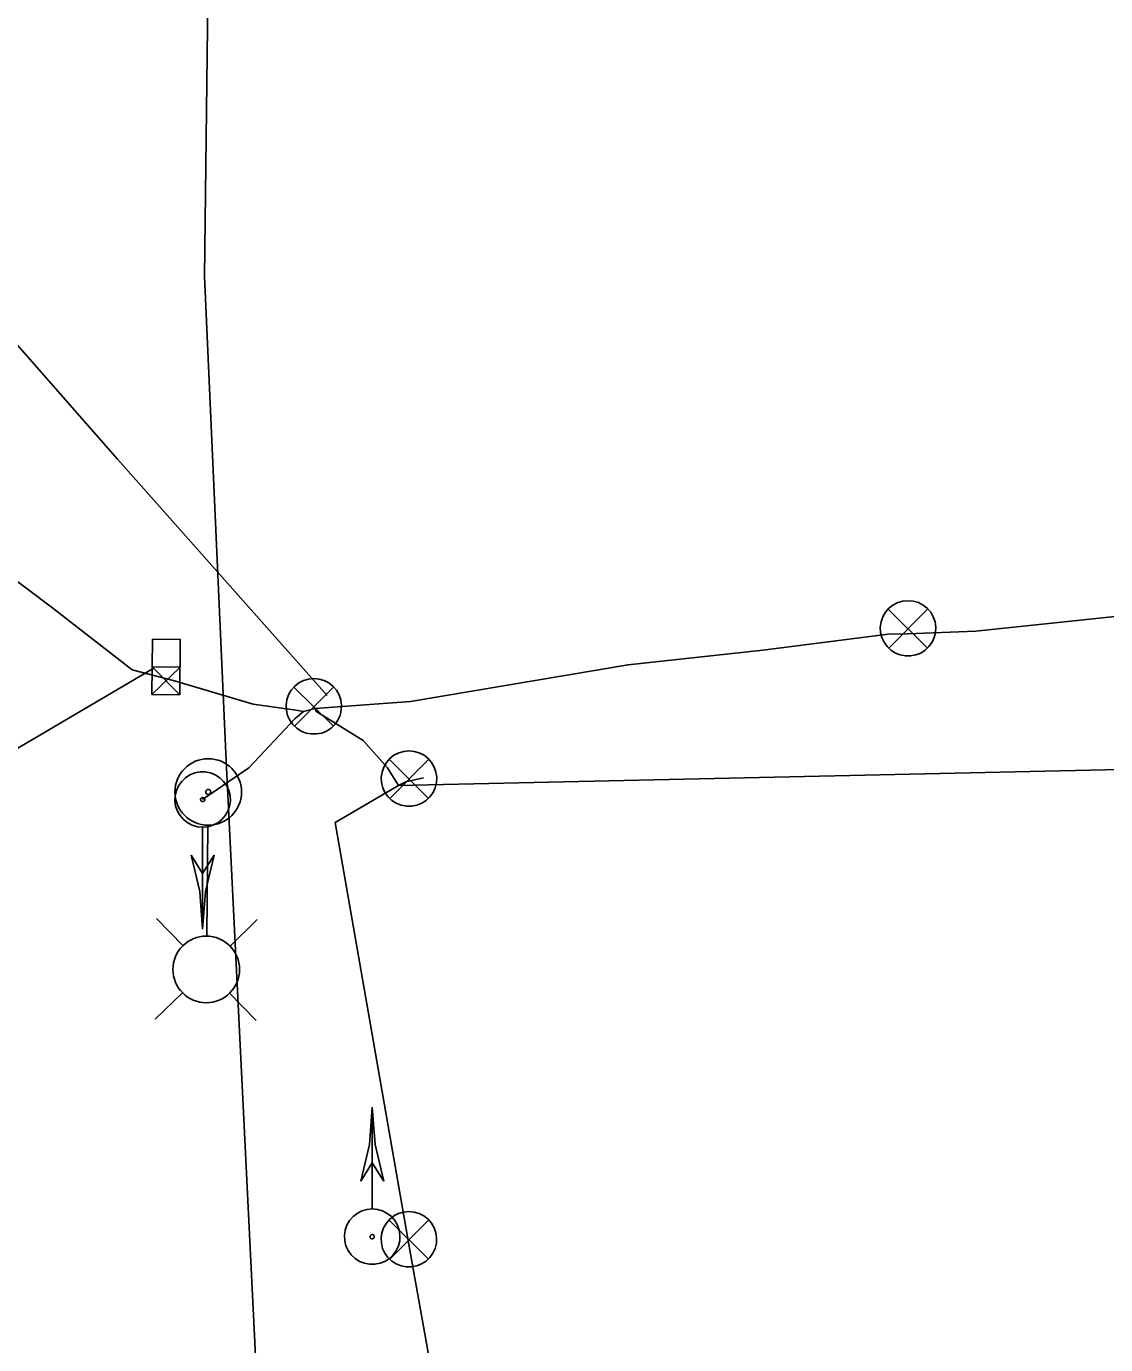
# Model space of a CAD drawing. Extents: x 596028 to 606371, y 330010 to 403088.
# Drawn here: x 604074.6 to 604202.9, y 339346.9 to 339503.6 of the extents above; entities that cross this region are included whole.
import ezdxf

# ---------------------------------------------------------------- set-up
doc = ezdxf.new("R2010")
doc.units = 0
for name, color, linetype in [('Default', 7, 'Continuous'), ('E_FTMS_Conduit', 7, 'Continuous'), ('E_LTG', 7, 'Continuous'), ('E_LTG_CID', 7, 'Continuous'), ('E_SIG', 7, 'Continuous'), ('E_SIG_Conduit', 7, 'Continuous'), ('E_UTL_E_UG', 7, 'Continuous'), ('E_UTL_FO_UG', 7, 'Continuous')]:
    doc.layers.add(name, color=color, linetype=linetype)

# ---------------------------------------------------------------- blocks, each defined once
blk = doc.blocks.new('PBX')
at = {"layer": 'Default'}
for p, q in [((15, 16), (-16, -15)), ((-16, 15), (15, -16))]:
    blk.add_line(p, q, dxfattribs=at)
blk.add_circle((0, 0), 22, dxfattribs=at)
blk = doc.blocks.new('POINT_DISPLAY')
at = {"layer": 'Default'}
blk.add_line((0, 0), (0, 0), dxfattribs=at)
blk = doc.blocks.new('CBX')
at = {"layer": 'E_SIG'}
for p, q in [((0, 16.5), (-32.9, -16.5)), ((-32.9, 16.5), (0, -16.5)), ((0, -16.5), (0, 16.5))]:
    blk.add_line(p, q, dxfattribs=at)
blk.add_lwpolyline([(-32.9, -16.5), (-32.9, 16.5), (32.9, 16.5), (32.9, -16.5)], close=True, dxfattribs=at)
blk.add_blockref('POINT_DISPLAY', (0, 0), dxfattribs=at)

msp = doc.modelspace()

# ---------------------------------------------------------------- linework, layer by layer
at = {"layer": 'E_FTMS_Conduit'}
for points in [[(604098.31, 339416.29), (604095.73, 339473.87), (604096.13, 339506.83), (604104.04, 339543.37), (604119.35, 339577.03), (604126.22, 339598.14), (604126.48, 339600.55), (604126.44, 339602.81), (604123.62, 339662.96), (604124.68, 339742.37), (604127.27, 339826.68), (604132.63, 339915.65), (604133.13, 339999.41), (604116.1, 340081), (604112.81, 340092.61), (604102.77, 340130.04), (604106.09, 340206.24), (604111.31, 340283.06)], [(604103.91, 339302.89), (604098.31, 339416.29)]]:
    msp.add_lwpolyline(points, dxfattribs=at)
at = {"layer": 'E_LTG'}
for points in [[(604096, 339395.52), (604096.14, 339408.57)], [(604093.22, 339394.29), (604090.02, 339397.56)], [(604098.76, 339394.23), (604102.02, 339397.43)], [(604093.15, 339388.75), (604089.88, 339385.56)], [(604098.69, 339388.69), (604101.88, 339385.42)]]:
    msp.add_lwpolyline(points, dxfattribs=at)
for centre, radius in [((604096.19, 339412.59), 3.96), ((604096.19, 339412.59), 0.303), ((604095.95, 339391.49), 3.96)]:
    msp.add_circle(centre, radius, dxfattribs=at)
at = {"layer": 'E_LTG_CID'}
msp.add_line((604239.21, 339416.05), (604118.8, 339413.36), dxfattribs=at)
msp.add_lwpolyline([(604087.12, 339427.1), (604077.7, 339434.45), (604067.71, 339441.94), (604058.35, 339448.5), (604057.19, 339448.72), (604054.8, 339449.49)], dxfattribs=at)
at = {"layer": 'E_SIG'}
for points in [[(604179.42, 339435.34), (604178.79, 339435.28), (604178.19, 339435.11), (604177.63, 339434.82), (604177.14, 339434.43), (604176.73, 339433.96), (604176.42, 339433.41), (604176.21, 339432.82), (604176.12, 339432.2), (604176.15, 339431.57), (604176.3, 339430.96), (604176.56, 339430.39), (604176.92, 339429.88), (604177.38, 339429.45), (604177.91, 339429.11), (604178.49, 339428.88), (604179.11, 339428.76), (604179.73, 339428.76), (604180.35, 339428.88), (604180.93, 339429.11), (604181.46, 339429.45), (604181.91, 339429.88), (604182.28, 339430.39), (604182.54, 339430.96), (604182.69, 339431.57), (604182.72, 339432.2), (604182.63, 339432.82), (604182.42, 339433.41), (604182.11, 339433.96), (604181.7, 339434.43), (604181.2, 339434.82), (604180.65, 339435.11), (604180.04, 339435.28), (604179.42, 339435.34)], [(604177.08, 339434.3), (604181.74, 339429.69)], [(604177.13, 339429.69), (604181.78, 339434.35)], [(604108.75, 339426.07), (604108.12, 339426.01), (604107.52, 339425.83), (604106.96, 339425.55), (604106.47, 339425.16), (604106.06, 339424.68), (604105.74, 339424.14), (604105.54, 339423.55), (604105.45, 339422.93), (604105.48, 339422.3), (604105.63, 339421.69), (604105.89, 339421.12), (604106.25, 339420.61), (604106.71, 339420.18), (604107.23, 339419.84), (604107.82, 339419.6), (604108.43, 339419.49), (604109.06, 339419.49), (604109.68, 339419.6), (604110.26, 339419.84), (604110.79, 339420.18), (604111.24, 339420.61), (604111.6, 339421.12), (604111.86, 339421.69), (604112.01, 339422.3), (604112.04, 339422.93), (604111.95, 339423.55), (604111.75, 339424.14), (604111.43, 339424.68), (604111.02, 339425.16), (604110.53, 339425.55), (604109.97, 339425.83), (604109.37, 339426.01), (604108.75, 339426.07)], [(604106.41, 339425.03), (604111.07, 339420.42)], [(604106.46, 339420.42), (604111.11, 339425.08)], [(604120.07, 339417.48), (604119.44, 339417.42), (604118.84, 339417.25), (604118.28, 339416.96), (604117.79, 339416.57), (604117.38, 339416.1), (604117.07, 339415.55), (604116.86, 339414.96), (604116.77, 339414.34), (604116.8, 339413.71), (604116.95, 339413.1), (604117.21, 339412.53), (604117.57, 339412.02), (604118.03, 339411.59), (604118.55, 339411.25), (604119.14, 339411.02), (604119.75, 339410.9), (604120.38, 339410.9), (604121, 339411.02), (604121.58, 339411.25), (604122.11, 339411.59), (604122.56, 339412.02), (604122.92, 339412.53), (604123.19, 339413.1), (604123.33, 339413.71), (604123.36, 339414.34), (604123.27, 339414.96), (604123.07, 339415.55), (604122.76, 339416.1), (604122.34, 339416.57), (604121.85, 339416.96), (604121.29, 339417.25), (604120.69, 339417.42), (604120.07, 339417.48)], [(604117.73, 339416.44), (604122.39, 339411.83)], [(604117.78, 339411.83), (604122.43, 339416.49)], [(604095.52, 339408.39), (604096.15, 339408.45), (604096.75, 339408.63), (604097.31, 339408.91), (604097.8, 339409.3), (604098.21, 339409.78), (604098.52, 339410.32), (604098.73, 339410.91), (604098.82, 339411.53), (604098.79, 339412.16), (604098.64, 339412.77), (604098.38, 339413.34), (604098.02, 339413.85), (604097.56, 339414.28), (604097.03, 339414.62), (604096.45, 339414.86), (604095.83, 339414.98), (604095.21, 339414.98), (604094.59, 339414.86), (604094.01, 339414.62), (604093.48, 339414.28), (604093.03, 339413.85), (604092.66, 339413.34), (604092.4, 339412.77), (604092.25, 339412.16), (604092.23, 339411.53), (604092.31, 339410.91), (604092.52, 339410.32), (604092.83, 339409.78), (604093.24, 339409.3), (604093.74, 339408.91), (604094.29, 339408.63), (604094.9, 339408.45), (604095.52, 339408.39)], [(604095.52, 339411.44), (604095.57, 339411.44), (604095.62, 339411.46), (604095.66, 339411.48), (604095.7, 339411.51), (604095.73, 339411.54), (604095.75, 339411.59), (604095.77, 339411.63), (604095.77, 339411.68), (604095.77, 339411.73), (604095.76, 339411.77), (604095.74, 339411.82), (604095.71, 339411.86), (604095.68, 339411.89), (604095.64, 339411.91), (604095.59, 339411.93), (604095.55, 339411.94), (604095.5, 339411.94), (604095.45, 339411.93), (604095.41, 339411.91), (604095.37, 339411.89), (604095.33, 339411.86), (604095.3, 339411.82), (604095.28, 339411.77), (604095.27, 339411.73), (604095.27, 339411.68), (604095.28, 339411.63), (604095.29, 339411.59), (604095.32, 339411.54), (604095.35, 339411.51), (604095.38, 339411.48), (604095.43, 339411.46), (604095.47, 339411.44), (604095.52, 339411.44)], [(604095.52, 339396.29), (604095.52, 339408.33)], [(604095.52, 339396.29), (604095.18, 339400.74), (604094.15, 339405.09)], [(604094.15, 339405.09), (604095.52, 339402.89)], [(604095.52, 339396.29), (604095.87, 339400.74), (604096.9, 339405.09)], [(604095.52, 339402.89), (604096.9, 339405.09)], [(604115.69, 339375.1), (604115.35, 339370.65), (604114.32, 339366.3)], [(604115.69, 339375.1), (604115.69, 339363.06)], [(604115.69, 339375.1), (604116.04, 339370.65), (604117.07, 339366.3)], [(604115.69, 339368.5), (604114.32, 339366.3)], [(604117.07, 339366.3), (604115.69, 339368.5)], [(604115.69, 339363), (604115.07, 339362.94), (604114.47, 339362.77), (604113.91, 339362.48), (604113.42, 339362.09), (604113, 339361.62), (604112.69, 339361.07), (604112.49, 339360.48), (604112.4, 339359.86), (604112.43, 339359.23), (604112.57, 339358.62), (604112.83, 339358.05), (604113.2, 339357.54), (604113.65, 339357.11), (604114.18, 339356.77), (604114.76, 339356.54), (604115.38, 339356.42), (604116.01, 339356.42), (604116.62, 339356.54), (604117.2, 339356.77), (604117.73, 339357.11), (604118.19, 339357.54), (604118.55, 339358.05), (604118.81, 339358.62), (604118.96, 339359.23), (604118.99, 339359.86), (604118.9, 339360.48), (604118.69, 339361.07), (604118.38, 339361.62), (604117.97, 339362.09), (604117.48, 339362.48), (604116.92, 339362.77), (604116.32, 339362.94), (604115.69, 339363)], [(604120.05, 339362.7), (604119.43, 339362.64), (604118.83, 339362.47), (604118.27, 339362.18), (604117.78, 339361.79), (604117.37, 339361.32), (604117.05, 339360.77), (604116.85, 339360.18), (604116.76, 339359.56), (604116.79, 339358.93), (604116.93, 339358.32), (604117.2, 339357.75), (604117.56, 339357.24), (604118.01, 339356.81), (604118.54, 339356.47), (604119.12, 339356.24), (604119.74, 339356.12), (604120.37, 339356.12), (604120.98, 339356.24), (604121.57, 339356.47), (604122.09, 339356.81), (604122.55, 339357.24), (604122.91, 339357.75), (604123.17, 339358.32), (604123.32, 339358.93), (604123.35, 339359.56), (604123.26, 339360.18), (604123.06, 339360.77), (604122.74, 339361.32), (604122.33, 339361.79), (604121.84, 339362.18), (604121.28, 339362.47), (604120.68, 339362.64), (604120.05, 339362.7)], [(604117.72, 339361.66), (604122.38, 339357.05)], [(604117.77, 339357.05), (604122.42, 339361.71)], [(604115.69, 339359.95), (604115.64, 339359.95), (604115.6, 339359.94), (604115.56, 339359.91), (604115.52, 339359.88), (604115.49, 339359.85), (604115.46, 339359.81), (604115.45, 339359.76), (604115.44, 339359.71), (604115.44, 339359.67), (604115.45, 339359.62), (604115.47, 339359.58), (604115.5, 339359.54), (604115.54, 339359.5), (604115.58, 339359.48), (604115.62, 339359.46), (604115.67, 339359.45), (604115.72, 339359.45), (604115.76, 339359.46), (604115.81, 339359.48), (604115.85, 339359.5), (604115.88, 339359.54), (604115.91, 339359.58), (604115.93, 339359.62), (604115.94, 339359.67), (604115.94, 339359.71), (604115.94, 339359.76), (604115.92, 339359.81), (604115.9, 339359.85), (604115.87, 339359.88), (604115.83, 339359.91), (604115.79, 339359.94), (604115.74, 339359.95), (604115.69, 339359.95)]]:
    msp.add_lwpolyline(points, dxfattribs=at)
at = {"layer": 'E_SIG_Conduit'}
msp.add_line((604068.37, 339414.79), (604089.62, 339427.27), dxfattribs=at)
for points in [[(604059.76, 339479.97), (604067.57, 339472.48), (604085.4, 339452.17), (604110.32, 339424.08)], [(604187.49, 339431.73), (604293.28, 339442.86)], [(604107.52, 339422.15), (604108.91, 339422.5), (604120.24, 339423.33), (604146.12, 339427.71), (604162.14, 339429.46), (604177.07, 339431.35), (604179.36, 339431.39), (604187.49, 339431.73)], [(604087.12, 339427.1), (604092.17, 339425.8), (604101.54, 339423.05), (604106.59, 339422.32), (604107.52, 339422.15)], [(604107.52, 339422.15), (604106.51, 339421.32), (604101.02, 339415.45), (604095.52, 339411.69)], [(604108.91, 339422.5), (604108.99, 339422.2), (604114.6, 339418.72), (604117.51, 339415.45), (604118.8, 339413.36)], [(604111.28, 339408.98), (604118.8, 339413.36), (604119.68, 339413.8), (604121.77, 339414.29)], [(604129.53, 339305.81), (604120.15, 339358.11), (604111.28, 339408.98)]]:
    msp.add_lwpolyline(points, dxfattribs=at)

# ---------------------------------------------------------------- block references
at = {"layer": 'E_UTL_E_UG', "xscale": 0.1, "yscale": 0.10000000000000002, "rotation": 89.38631717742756}
msp.add_blockref('CBX', (604091.18, 339427.46), dxfattribs=at)
at = {"layer": 'E_UTL_FO_UG', "xscale": 2.9527500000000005e-11, "yscale": 2.9527500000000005e-11}
msp.add_blockref('PBX', (604089.62, 339427.27), dxfattribs=at)

doc.saveas('drawing.dxf')
